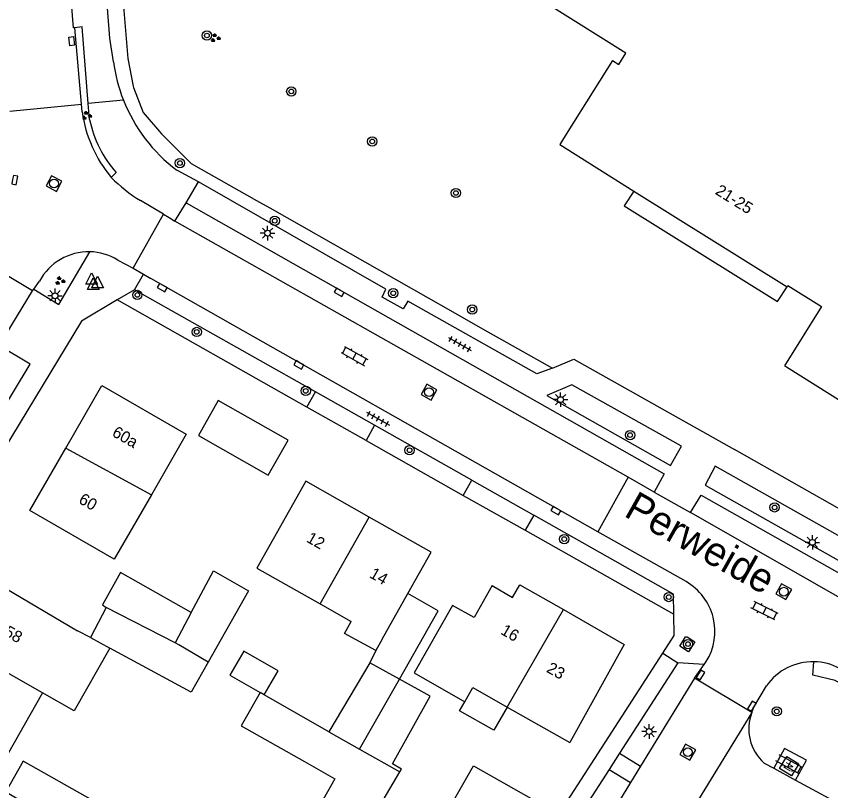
# Model space of a CAD drawing. Extents: x 136000 to 141014, y 402000 to 403500.
# Drawn here: x 138520.3 to 138590.3, y 402657.1 to 402723.6 of the extents above; entities that cross this region are included whole.
import ezdxf

# ---------------------------------------------------------------- set-up
doc = ezdxf.new("R2010")
doc.units = 0
for name, color, linetype in [('gg-afsc-erfafscheiding', 7, 'Continuous'), ('gg-afsc-hekwerk', 7, 'Continuous'), ('gg-anno-huisnummerreeks BGT', 7, 'Continuous'), ('gg-anno-openbare ruimte label', 7, 'Continuous'), ('gg-bbg-bijgebouw', 7, 'Continuous'), ('gg-bbg-gedigitaliseerde bebouwing', 7, 'Continuous'), ('gg-bbg-gedigitaliseerde bijgebouw', 7, 'Continuous'), ('gg-bbg-hoofdgebouw', 7, 'Continuous'), ('gg-bbg-luifel en loopbrug', 7, 'Continuous'), ('gg-bbg-onder overbouw', 7, 'Continuous'), ('gg-bbg-pand overbouw', 7, 'Continuous'), ('gg-bbg-tussenscheiding', 7, 'Continuous'), ('gg-knt-verharding', 7, 'Continuous'), ('gg-knt-verharding nz', 7, 'Continuous'), ('gt-grn-groengrens', 7, 'Continuous'), ('gt-grn-vlakafsluiter', 7, 'Continuous'), ('gt-grn-weggrens', 7, 'Continuous'), ('gt-symb-boom', 7, 'Continuous'), ('gt-symb-groenvak', 7, 'Continuous'), ('gt-symb-klinker verharding', 7, 'Continuous'), ('gt-symb-kolk', 7, 'Continuous'), ('gt-symb-kolk center center', 7, 'Continuous'), ('gt-symb-lichtmast', 7, 'Continuous'), ('gt-symb-nortonput', 7, 'Continuous'), ('gt-symb-rioolschacht', 7, 'Continuous'), ('gt-symb-tegel verharding', 7, 'Continuous'), ('gt-symb-waterafsluiter', 7, 'Continuous')]:
    doc.layers.add(name, color=color, linetype=linetype)

# ---------------------------------------------------------------- blocks, each defined once
blk = doc.blocks.new('gt0-GRVAK')
at = {"layer": 'gt-symb-groenvak'}
for p, q in [((-0.11, 0.189), (-0.228, 0.24)), ((-0.182, 0.153), (0.088, 0.153)), ((-0.091, 0.211), (-0.156, 0.322)), ((-0.047, 0.214), (-0.047, 0.393)), ((-0.004, 0.211), (0.061, 0.322)), ((0.015, 0.189), (0.133, 0.24)), ((0.262, -0.052), (0.197, 0.059)), ((0.305, -0.049), (0.305, 0.13)), ((0.349, -0.052), (0.414, 0.059)), ((-0.245, -0.228), (-0.363, -0.177)), ((-0.318, -0.264), (-0.047, -0.264)), ((-0.226, -0.206), (-0.291, -0.095)), ((-0.183, -0.203), (-0.183, -0.024)), ((-0.139, -0.206), (-0.074, -0.095)), ((-0.12, -0.228), (-0.002, -0.177)), ((0.243, -0.074), (0.125, -0.023)), ((0.17, -0.11), (0.441, -0.11)), ((0.368, -0.074), (0.486, -0.023))]:
    blk.add_line(p, q, dxfattribs=at)
blk = doc.blocks.new('gt0-BOOM')
at = {"layer": 'gt-symb-boom'}
for radius in [0.4, 0.2]:
    blk.add_circle((0, 0), radius, dxfattribs=at)
blk = doc.blocks.new('gt0-KOLK')
at = {"layer": 'gt-symb-kolk'}
blk.add_lwpolyline([(0, 0), (0.375, 0), (0.375, 0.4), (-0.375, 0.4), (-0.375, 0), (0, 0)], dxfattribs=at)
blk = doc.blocks.new('gt0-LMAST')
at = {"layer": 'gt-symb-lichtmast'}
for p, q in [((-0.182, 0.173), (-0.447, 0.438)), ((-0.005, 0.246), (-0.005, 0.621)), ((0.172, 0.173), (0.437, 0.438)), ((-0.255, -0.004), (-0.63, -0.004)), ((-0.182, -0.181), (-0.447, -0.446)), ((-0.005, -0.254), (-0.005, -0.629)), ((0.437, -0.446), (0.172, -0.181)), ((0.245, -0.004), (0.62, -0.004))]:
    blk.add_line(p, q, dxfattribs=at)
blk.add_circle((-0.005, -0.004), 0.25, dxfattribs=at)
blk = doc.blocks.new('gt0-KOLKCC')
at = {"layer": 'gt-symb-kolk center center'}
blk.add_lwpolyline([(-0.375, 0.2), (0.375, 0.2), (0.375, -0.2), (-0.375, -0.2)], close=True, dxfattribs=at)
blk = doc.blocks.new('gt0-RS')
at = {"layer": 'gt-symb-rioolschacht'}
blk.add_lwpolyline([(-0.5, -0.5), (0.5, -0.5), (0.5, 0.5), (-0.5, 0.5)], close=True, dxfattribs=at)
blk.add_circle((0, 0), 0.375, dxfattribs=at)
blk = doc.blocks.new('gt0-WAFSL')
at = {"layer": 'gt-symb-waterafsluiter'}
for p, q in [((-0.5, -0.333), (0, 0.667)), ((0, 0.667), (0.5, -0.333)), ((0.5, -0.333), (-0.5, -0.333))]:
    blk.add_line(p, q, dxfattribs=at)
blk = doc.blocks.new('gt0-KL1')
at = {"layer": 'gt-symb-klinker verharding'}
for p, q in [((-1.15, 0.3), (1.15, 0.3)), ((-1, -0.3), (-1, 0.3)), ((-0.5, 0.3), (-0.5, 0.45)), ((0, -0.3), (0, 0.3)), ((0.5, 0.3), (0.5, 0.45)), ((1, -0.3), (1, 0.3)), ((-1.15, -0.3), (1.15, -0.3)), ((-0.5, -0.45), (-0.5, -0.3)), ((0.5, -0.45), (0.5, -0.3))]:
    blk.add_line(p, q, dxfattribs=at)
blk = doc.blocks.new('gt0-NPUT')
at = {"layer": 'gt-symb-nortonput'}
blk.add_lwpolyline([(-0.566, -0.608), (-0.566, 0.592), (0.634, 0.592), (0.634, -0.608)], close=True, dxfattribs=at)
blk.add_text('N', height=0.7, dxfattribs=at).set_placement((-0.221, -0.381))
blk = doc.blocks.new('gt0-TEG1')
at = {"layer": 'gt-symb-tegel verharding'}
for p, q in [((-1.125, 0), (1.125, 0)), ((-0.9, -0.25), (-0.9, 0.25)), ((-0.45, -0.25), (-0.45, 0.25)), ((0, -0.25), (0, 0.25)), ((0.45, -0.25), (0.45, 0.25)), ((0.9, -0.25), (0.9, 0.25))]:
    blk.add_line(p, q, dxfattribs=at)

msp = doc.modelspace()

# ---------------------------------------------------------------- linework, layer by layer
at = {"layer": 'gg-afsc-erfafscheiding'}
msp.add_line((138545.276, 402690.064), (138528.998, 402699.26), dxfattribs=at)
at = {"layer": 'gg-afsc-hekwerk'}
for p, q in [((138540.961, 402707.81), (138541.213, 402707.667)), ((138541.213, 402707.667), (138542.107, 402707.16)), ((138542.107, 402707.16), (138555.691, 402699.452)), ((138555.691, 402699.452), (138557.625, 402698.355)), ((138557.625, 402698.355), (138560.377, 402696.793)), ((138560.377, 402696.793), (138566.375, 402693.39)), ((138597.536, 402677.597), (138582.003, 402686.403))]:
    msp.add_line(p, q, dxfattribs=at)
for points in [[(138529.502, 402724.822), (138529.91, 402720.015), (138530.359, 402717.635), (138530.402, 402717.523)], [(138530.402, 402717.523), (138531.238, 402715.371), (138532.797, 402713.521), (138535.351, 402710.993), (138540.961, 402707.81)], [(138566.375, 402693.39), (138568.192, 402694.188), (138582.003, 402686.403)]]:
    msp.add_lwpolyline(points, dxfattribs=at)
at = {"layer": 'gg-bbg-bijgebouw'}
msp.add_line((138553.252, 402658.722), (138553.395, 402658.967), dxfattribs=at)
msp.add_lwpolyline([(138541.97, 402684.22), (138543.67, 402687.22), (138537.66, 402690.61), (138535.97, 402687.61), (138541.97, 402684.22)], dxfattribs=at)
at = {"layer": 'gg-bbg-gedigitaliseerde bebouwing'}
for p, q in [((138534.93, 402687.72), (138531.938, 402682.532)), ((138553.952, 402674.038), (138555.96, 402677.6)), ((138518.18, 402675.21), (138525.599, 402670.829)), ((138551.751, 402670.135), (138553.952, 402674.038)), ((138546.418, 402673.146), (138549.085, 402671.641)), ((138526.711, 402670.27), (138525.599, 402670.829)), ((138551.751, 402670.135), (138551.214, 402669.148)), ((138554.49, 402667.22), (138558.833, 402664.742)), ((138541.631, 402665.33), (138541.284, 402665.529)), ((138547.179, 402662.148), (138541.631, 402665.33)), ((138562.48, 402664.289), (138567.86, 402661.24))]:
    msp.add_line(p, q, dxfattribs=at)
for points in [[(138545.19, 402683.68), (138540.974, 402676.219), (138546.418, 402673.146)], [(138531.938, 402682.532), (138528.75, 402677.006), (138521.5, 402681.18)], [(138551.214, 402669.148), (138548.525, 402670.611), (138549.085, 402671.641)], [(138528.374, 402669.353), (138525.304, 402663.954), (138522.579, 402665.504)], [(138541.284, 402665.529), (138539.639, 402662.67), (138545.073, 402659.602)], [(138558.833, 402664.742), (138559.534, 402665.97), (138562.48, 402664.289)], [(138522.579, 402665.504), (138519.552, 402660.167), (138512.06, 402664.42)], [(138545.073, 402659.602), (138547.69, 402658.131), (138546.426, 402655.881), (138547.852, 402655.079), (138546.195, 402652.132), (138549.142, 402650.476)]]:
    msp.add_lwpolyline(points, dxfattribs=at)
at = {"layer": 'gg-bbg-gedigitaliseerde bijgebouw'}
for p, q in [((138528.063, 402672.839), (138526.711, 402670.27)), ((138550.701, 402668.103), (138547.179, 402662.148)), ((138553.248, 402666.684), (138550.701, 402668.103)), ((138553.395, 402658.967), (138552.629, 402659.415))]:
    msp.add_line(p, q, dxfattribs=at)
for points in [[(138535.34, 402672.418), (138537.279, 402676.003), (138540.263, 402674.276), (138536.804, 402668.158)], [(138535.34, 402672.418), (138529.269, 402675.847), (138527.732, 402673.07), (138528.063, 402672.839)], [(138536.804, 402668.158), (138535.338, 402665.566), (138528.374, 402669.353)], [(138552.629, 402659.415), (138555.869, 402665.223), (138553.248, 402666.684)], [(138525.485, 402653.594), (138526.902, 402656.27), (138520.917, 402659.647), (138519.436, 402657.01), (138525.274, 402653.635)], [(138563.89, 402652.81), (138557.863, 402656.235), (138559.576, 402659.255), (138565.61, 402655.841)]]:
    msp.add_lwpolyline(points, dxfattribs=at)
at = {"layer": 'gg-bbg-hoofdgebouw'}
for p, q in [((138571.518, 402719.832), (138567.687, 402713.717)), ((138571.518, 402719.832), (138572.072, 402719.491)), ((138521.5, 402681.18), (138524.59, 402686.54)), ((138550.627, 402680.611), (138545.19, 402683.68)), ((138555.96, 402677.6), (138550.627, 402680.611)), ((138567.306, 402672.657), (138572.522, 402669.652)), ((138572.522, 402669.652), (138567.86, 402661.24))]:
    msp.add_line(p, q, dxfattribs=at)
for points in [[(138572.072, 402719.491), (138572.666, 402720.455), (138563.397, 402726.288)], [(138567.687, 402713.717), (138567.001, 402712.622), (138573.353, 402708.606)], [(138586.507, 402700.378), (138586.582, 402700.491), (138589.461, 402698.688), (138586.295, 402693.615), (138586.462, 402693.51)], [(138586.462, 402693.51), (138599.544, 402685.307), (138601.86, 402689.001)], [(138524.59, 402686.54), (138527.68, 402691.9), (138534.93, 402687.72)], [(138561.2, 402674.719), (138559.639, 402671.973), (138557.801, 402673.023), (138554.49, 402667.22)], [(138561.2, 402674.719), (138562.951, 402673.711), (138563.58, 402674.803), (138567.306, 402672.657)], [(138559.07, 402652.07), (138551.836, 402656.3), (138553.252, 402658.722)]]:
    msp.add_lwpolyline(points, dxfattribs=at)
msp.add_arc((138549.303, 402704.931), 48.732, 12.97934, 55.65546, dxfattribs=at)
at = {"layer": 'gg-bbg-luifel en loopbrug'}
msp.add_line((138551.214, 402669.148), (138550.701, 402668.103), dxfattribs=at)
for points in [[(138553.248, 402666.684), (138556.567, 402672.562), (138553.952, 402674.038)], [(138541.631, 402665.33), (138542.821, 402667.415), (138539.868, 402669.1), (138538.678, 402667.016), (138541.284, 402665.529)], [(138562.48, 402664.289), (138561.34, 402662.291), (138558.394, 402663.973), (138558.833, 402664.742)]]:
    msp.add_lwpolyline(points, dxfattribs=at)
at = {"layer": 'gg-bbg-onder overbouw'}
msp.add_line((138573.353, 402708.606), (138586.507, 402700.378), dxfattribs=at)
at = {"layer": 'gg-bbg-pand overbouw'}
msp.add_lwpolyline([(138573.353, 402708.606), (138572.536, 402707.354), (138585.696, 402699.114), (138586.507, 402700.378)], dxfattribs=at)
at = {"layer": 'gg-bbg-tussenscheiding'}
for p, q in [((138524.59, 402686.54), (138531.938, 402682.532)), ((138546.418, 402673.146), (138550.627, 402680.611)), ((138533.97, 402669.811), (138528.063, 402672.839)), ((138562.48, 402664.289), (138567.306, 402672.657)), ((138535.34, 402672.418), (138533.97, 402669.811)), ((138522.579, 402665.504), (138515.091, 402669.764)), ((138526.711, 402670.27), (138528.374, 402669.353)), ((138549.811, 402660.663), (138553.248, 402666.684)), ((138547.179, 402662.148), (138549.811, 402660.663)), ((138549.811, 402660.663), (138553.252, 402658.722))]:
    msp.add_line(p, q, dxfattribs=at)
msp.add_lwpolyline([(138536.804, 402668.158), (138534.298, 402669.632), (138533.97, 402669.811)], dxfattribs=at)
at = {"layer": 'gg-knt-verharding'}
for p, q in [((138525.929, 402716.084), (138525.373, 402722.636)), ((138525.986, 402715.407), (138525.929, 402716.084)), ((138526.63, 402714.762), (138526.519, 402716.141)), ((138535.989, 402709.395), (138534.121, 402710.409)), ((138528.49, 402709.774), (138528.907, 402710.204)), ((138532.98, 402706.64), (138530.994, 402707.791)), ((138533.96, 402706.035), (138534.929, 402707.592)), ((138530.366, 402701.983), (138532.98, 402706.64)), ((138521.718, 402700.036), (138516.58, 402703.152)), ((138529.047, 402702.691), (138530.366, 402701.983)), ((138530.366, 402701.983), (138531.254, 402701.474)), ((138531.254, 402701.474), (138531.895, 402701.107)), ((138521.855, 402700.187), (138522.327, 402700.88)), ((138570.264, 402679.351), (138531.895, 402701.107)), ((138521.718, 402700.036), (138521.855, 402700.187)), ((138530.49, 402700.14), (138528.998, 402699.26)), ((138546.02, 402691.367), (138530.49, 402700.14)), ((138545.276, 402690.064), (138546.02, 402691.367)), ((138550.362, 402687.191), (138545.276, 402690.064)), ((138551.1, 402688.497), (138550.362, 402687.191)), ((138559.443, 402683.784), (138551.1, 402688.497)), ((138558.706, 402682.477), (138559.443, 402683.784)), ((138572.875, 402684.03), (138570.264, 402679.351)), ((138558.706, 402682.477), (138564.022, 402679.474)), ((138575.091, 402682.751), (138578.216, 402681.013)), ((138564.772, 402680.773), (138564.022, 402679.474)), ((138577.841, 402675.062), (138570.264, 402679.351)), ((138577.12, 402668.1), (138572.117, 402660.315)), ((138579.388, 402667.937), (138577.12, 402668.1)), ((138578.578, 402666.785), (138579.388, 402667.937)), ((138579.388, 402667.937), (138579.576, 402668.205)), ((138578.578, 402666.785), (138573.931, 402659.202)), ((138583.491, 402663.825), (138578.578, 402666.785)), ((138572.117, 402660.315), (138573.931, 402659.202)), ((138584.543, 402659.481), (138585.373, 402659.029)), ((138571.225, 402658.927), (138569.197, 402655.772)), ((138571.225, 402658.927), (138573.07, 402657.797)), ((138585.373, 402659.029), (138587.248, 402658.009)), ((138587.248, 402658.009), (138600.08, 402651.028)), ((138573.07, 402657.797), (138571.086, 402654.559))]:
    msp.add_line(p, q, dxfattribs=at)
for points in [[(138528.678, 402719.722), (138528.374, 402721.758), (138527.241, 402736.113), (138528.071, 402737.041)], [(138525.373, 402722.636), (138525.261, 402722.622), (138524.666, 402729.711)], [(138526.519, 402716.141), (138525.992, 402722.718), (138525.373, 402722.636)], [(138566.375, 402693.39), (138565.03, 402692.902), (138553.948, 402699.146), (138553.562, 402698.499), (138551.747, 402699.505), (138552.065, 402700.189), (138535.989, 402709.395)], [(138534.929, 402707.592), (138575.956, 402684.323), (138575.091, 402682.751)], [(138532.98, 402706.64), (138533.461, 402706.329), (138533.96, 402706.035)], [(138521.855, 402700.187), (138523.993, 402698.875), (138526.645, 402703.397)], [(138518.861, 402695.331), (138519.964, 402697.126), (138521.718, 402700.036)], [(138528.998, 402699.26), (138525.93, 402697.45), (138440.91, 402556.93), (138442.53, 402553.52)], [(138512.842, 402685.446), (138515.528, 402683.797), (138521.522, 402693.742), (138518.861, 402695.331)], [(138576.503, 402685.048), (138577.436, 402686.71), (138568.036, 402691.973), (138565.874, 402691.066), (138576.503, 402685.048)], [(138598.511, 402672.616), (138599.381, 402674.233), (138580.326, 402684.988), (138579.484, 402683.355), (138598.511, 402672.616)], [(138578.216, 402681.013), (138579.133, 402682.503), (138615.258, 402662.081)], [(138576.789, 402672.261), (138576.76, 402674), (138564.772, 402680.773)], [(138575.847, 402668.921), (138576.82, 402670.43), (138576.789, 402672.261)], [(138577.301, 402669.524), (138577.79, 402670.333), (138577.934, 402670.329), (138578.584, 402669.879), (138578.05, 402669.021), (138577.301, 402669.524)], [(138505.56, 402539.44), (138510.94, 402544.02), (138553.44, 402637.5), (138555.1, 402636.75), (138575.847, 402668.921)], [(138583.491, 402663.825), (138583.659, 402664.268), (138584.74, 402666.107)], [(138587.248, 402658.009), (138588.17, 402659.72), (138586.284, 402660.737), (138585.373, 402659.029)]]:
    msp.add_lwpolyline(points, dxfattribs=at)
for centre, radius, start, end in [((138542.491, 402721.545), 13.933, 187.51961, 201.52632), ((138542.48, 402721.541), 13.921, 201.52616, 233.09721), ((138537.244, 402717.038), 11.375, 188.2452, 219.68732), ((138536.477, 402716.834), 10.063, 191.88038, 221.20949), ((138538.388, 402719.7), 14.017, 225.081, 238.16528), ((138526.541, 402698.613), 4.785, 88.75158, 151.72499), ((138526.545, 402698.616), 4.782, 58.4447, 88.79688), ((138575.398, 402670.796), 4.916, 328.19923, 60.19939), ((138588.715, 402663.345), 4.84, 88.72889, 145.20684), ((138588.718, 402663.351), 4.834, 61.04964, 88.76561), ((138587.128, 402662.406), 3.904, 158.69465, 228.53216)]:
    msp.add_arc(centre, radius, start, end, dxfattribs=at)
at = {"layer": 'gg-knt-verharding nz'}
for p, q in [((138572.875, 402684.03), (138533.96, 402706.035)), ((138551.1, 402688.497), (138546.02, 402691.367)), ((138559.443, 402683.784), (138564.772, 402680.773)), ((138575.091, 402682.751), (138572.875, 402684.03)), ((138601.866, 402667.496), (138578.216, 402681.013))]:
    msp.add_line(p, q, dxfattribs=at)
at = {"layer": 'gt-grn-groengrens'}
for p, q in [((138550.362, 402687.191), (138558.706, 402682.477)), ((138564.022, 402679.474), (138576.789, 402672.261))]:
    msp.add_line(p, q, dxfattribs=at)
msp.add_lwpolyline([(138600.794, 402660.749), (138590.65, 402666.571), (138588.722, 402667.032), (138588.822, 402668.184)], dxfattribs=at)
at = {"layer": 'gt-grn-vlakafsluiter'}
msp.add_line((138573.931, 402659.202), (138573.07, 402657.797), dxfattribs=at)
at = {"layer": 'gt-grn-weggrens'}
for p, q in [((138519.775, 402715.488), (138525.929, 402716.084)), ((138529.53, 402716.433), (138526.519, 402716.141)), ((138534.929, 402707.592), (138535.989, 402709.395)), ((138530.49, 402700.14), (138531.254, 402701.474)), ((138575.847, 402668.921), (138577.12, 402668.1)), ((138583.491, 402663.825), (138576.64, 402652.66)), ((138572.117, 402660.315), (138571.225, 402658.927))]:
    msp.add_line(p, q, dxfattribs=at)

# ---------------------------------------------------------------- block references
at = {"layer": 'gt-symb-boom'}
for p in [(138536.704, 402721.978), (138543.949, 402717.176), (138550.897, 402712.876), (138534.384, 402711.02), (138558.079, 402708.448), (138542.529, 402706.067), (138530.728, 402699.687), (138552.702, 402699.84), (138559.478, 402698.434), (138535.827, 402696.51), (138545.187, 402691.444), (138573.039, 402687.654), (138554.101, 402686.35), (138585.443, 402681.443), (138567.377, 402678.716), (138576.357, 402673.741), (138578.006, 402669.702), (138585.629, 402663.922)]:
    msp.add_blockref('gt0-BOOM', p, dxfattribs=at)
at = {"layer": 'gt-symb-groenvak'}
for p in [(138537.422, 402721.761), (138526.378, 402715.093), (138524.078, 402700.898)]:
    msp.add_blockref('gt0-GRVAK', p, dxfattribs=at)
at = {"layer": 'gt-symb-klinker verharding'}
for p, rotation in [((138549.365, 402694.44), -29.488907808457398), ((138584.578, 402672.56), 153.38370037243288), ((138586.686, 402659.378), 151.17916405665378)]:
    msp.add_blockref('gt0-KL1', p, dxfattribs=dict(at, rotation=rotation))
at = {"layer": 'gt-symb-kolk'}
for p, rotation in [((138520.012, 402709.597), -101.13011108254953), ((138532.96, 402700.493), 150.51109218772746), ((138548.161, 402700.082), 150.41139244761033), ((138544.688, 402693.861), 150.4113924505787), ((138566.762, 402681.331), 150.5110921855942), ((138578.91, 402667.15), -120.79671391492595), ((138583.659, 402664.268), 59.53735995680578)]:
    msp.add_blockref('gt0-KOLK', p, dxfattribs=dict(at, rotation=rotation))
at = {"layer": 'gt-symb-kolk center center', "rotation": -83.62817759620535}
msp.add_blockref('gt0-KOLKCC', (138525.079, 402721.495), dxfattribs=at)
at = {"layer": 'gt-symb-lichtmast'}
for p in [(138541.915, 402705.002), (138523.664, 402699.623), (138567.071, 402690.702), (138588.69, 402678.441), (138574.673, 402662.191)]:
    msp.add_blockref('gt0-LMAST', p, dxfattribs=at)
at = {"layer": 'gt-symb-nortonput', "rotation": -120.92445902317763}
msp.add_blockref('gt0-NPUT', (138586.71, 402659.241), dxfattribs=at)
at = {"layer": 'gt-symb-rioolschacht'}
for p, rotation in [((138523.573, 402709.259), 152.10272896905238), ((138555.771, 402691.339), -29.410819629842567), ((138586.228, 402674.2), -30.128600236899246), ((138577.987, 402660.417), 60.66720921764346)]:
    msp.add_blockref('gt0-RS', p, dxfattribs=dict(at, rotation=rotation))
at = {"layer": 'gt-symb-tegel verharding'}
for p, rotation in [((138558.416, 402695.473), -29.616909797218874), ((138551.387, 402689.059), -29.460713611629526)]:
    msp.add_blockref('gt0-TEG1', p, dxfattribs=dict(at, rotation=rotation))
at = {"layer": 'gt-symb-waterafsluiter'}
for p in [(138526.804, 402700.937), (138527.315, 402700.636), (138526.946, 402700.5)]:
    msp.add_blockref('gt0-WAFSL', p, dxfattribs=at)

# ---------------------------------------------------------------- texts
at = {"layer": 'gg-anno-huisnummerreeks BGT'}
for s, rotation, p in [('21-25', 328, (138580.271, 402708.406)), ('60a', 330.1, (138528.483, 402687.618)), ('60', 330.1, (138525.614, 402681.864)), ('12', 330.5, (138545.167, 402678.528)), ('14', 330.5, (138550.578, 402675.472)), ('58', 330.5, (138519.201, 402670.477)), ('16', 330.1, (138561.845, 402670.609)), ('23', 331, (138565.78, 402667.342))]:
    msp.add_text(s, height=1, rotation=rotation, dxfattribs=at).set_placement(p)
at = {"layer": 'gg-anno-openbare ruimte label'}
msp.add_text('Perweide', height=2.5, rotation=330.6, dxfattribs=at).set_placement((138572.408, 402680.742))

doc.saveas('drawing.dxf')
